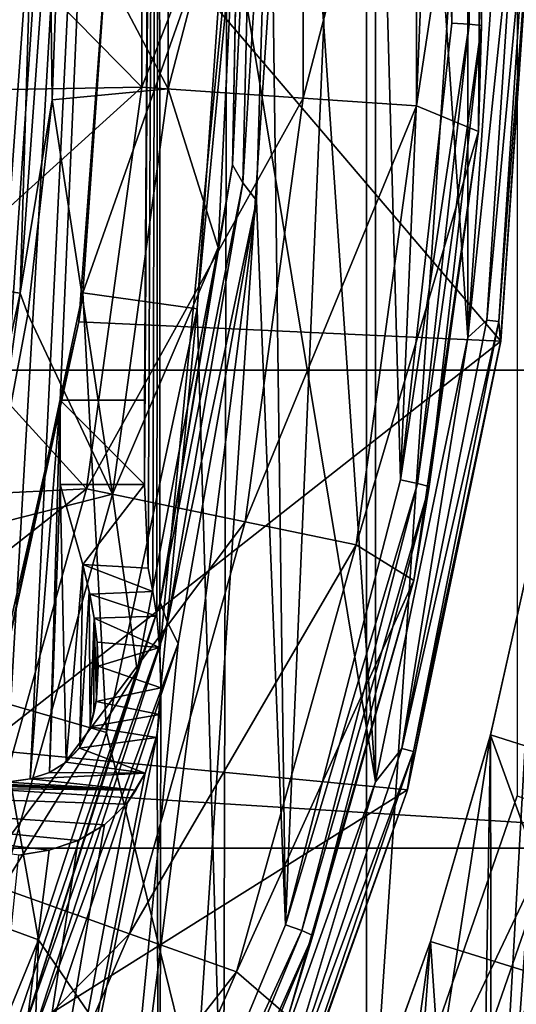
# Model space of a CAD drawing. Header units: millimetres. Extents: x -147 to 148, y -145 to 204.
# Tile 262 of 571: x 17.24 to 20.25, y -6.79 to -0.82. Entities that reach past the tile are written whole.
import ezdxf

# ---------------------------------------------------------------- set-up
doc = ezdxf.new("R2010")
doc.units = ezdxf.units.MM
doc.header["$LTSCALE"] = 26.699852
for name, color, linetype in [('11', 7, 'CONTINUOUS'), ('12', 7, 'CONTINUOUS'), ('13', 7, 'CONTINUOUS'), ('1892', 7, 'CONTINUOUS'), ('1896', 7, 'CONTINUOUS'), ('1905', 7, 'CONTINUOUS'), ('1910', 7, 'CONTINUOUS'), ('1915', 7, 'CONTINUOUS'), ('1916', 7, 'CONTINUOUS'), ('2', 7, 'CONTINUOUS'), ('2017', 7, 'CONTINUOUS'), ('2019', 7, 'CONTINUOUS'), ('2020', 7, 'CONTINUOUS'), ('2023', 7, 'CONTINUOUS'), ('2024', 7, 'CONTINUOUS'), ('2026', 7, 'CONTINUOUS'), ('3', 7, 'CONTINUOUS'), ('389', 7, 'CONTINUOUS'), ('390', 7, 'CONTINUOUS'), ('398', 7, 'CONTINUOUS'), ('405', 7, 'CONTINUOUS'), ('406', 7, 'CONTINUOUS'), ('407', 7, 'CONTINUOUS'), ('408', 7, 'CONTINUOUS'), ('409', 7, 'CONTINUOUS'), ('410', 7, 'CONTINUOUS'), ('411', 7, 'CONTINUOUS'), ('412', 7, 'CONTINUOUS'), ('413', 7, 'CONTINUOUS'), ('414', 7, 'CONTINUOUS'), ('415', 7, 'CONTINUOUS'), ('416', 7, 'CONTINUOUS'), ('417', 7, 'CONTINUOUS'), ('427', 7, 'CONTINUOUS'), ('428', 7, 'CONTINUOUS'), ('429', 7, 'CONTINUOUS'), ('430', 7, 'CONTINUOUS'), ('528', 7, 'CONTINUOUS'), ('6', 7, 'CONTINUOUS')]:
    doc.layers.add(name, color=color, linetype=linetype)

msp = doc.modelspace()

# ---------------------------------------------------------------- linework, layer by layer
at = {"layer": '11', "color": 7, "linetype": 'CONTINUOUS', "true_color": 0xd8d8d8}
for points in [[(19.8644, -0.8434, 49.4), (19.7872, 1.9423, 49.4), (19.892, 1.9512, 49.4299), (19.8644, -0.8434, 49.4)], [(19.9694, -0.8494, 49.4299), (19.8644, -0.8434, 49.4), (19.892, 1.9512, 49.4299), (19.9694, -0.8494, 49.4299)], [(19.9659, 1.9539, 49.5106), (19.9694, -0.8494, 49.4299), (19.892, 1.9512, 49.4299), (19.9659, 1.9539, 49.5106)], [(19.9659, 1.9539, 49.5106), (20.0425, 1.2524, 49.6179), (20.0429, -0.8576, 49.5106), (19.9659, 1.9539, 49.5106)], [(19.9659, 1.9539, 49.5106), (20.0429, -0.8576, 49.5106), (19.9694, -0.8494, 49.4299), (19.9659, 1.9539, 49.5106)], [(20.0425, 1.2524, 49.6179), (20.0255, -1.4991, 49.6179), (20.0429, -0.8576, 49.5106), (20.0425, 1.2524, 49.6179)], [(19.5513, -3.6125, 49.4), (19.8644, -0.8434, 49.4), (19.9694, -0.8494, 49.4299), (19.5513, -3.6125, 49.4)], [(19.6545, -3.6334, 49.4299), (19.5513, -3.6125, 49.4), (19.9694, -0.8494, 49.4299), (19.6545, -3.6334, 49.4299)], [(20.0429, -0.8576, 49.5106), (19.6545, -3.6334, 49.4299), (19.9694, -0.8494, 49.4299), (20.0429, -0.8576, 49.5106)], [(20.0429, -0.8576, 49.5106), (19.726, -3.6521, 49.5106), (19.6545, -3.6334, 49.4299), (20.0429, -0.8576, 49.5106)], [(20.0429, -0.8576, 49.5106), (20.0255, -1.4991, 49.6179), (19.726, -3.6521, 49.5106), (20.0429, -0.8576, 49.5106)], [(20.0255, -1.4991, 49.6179), (19.6326, -4.2224, 49.6179), (19.726, -3.6521, 49.5106), (20.0255, -1.4991, 49.6179)], [(18.8542, -6.3106, 49.4), (19.5513, -3.6125, 49.4), (19.6545, -3.6334, 49.4299), (18.8542, -6.3106, 49.4)], [(18.9533, -6.3459, 49.4299), (18.8542, -6.3106, 49.4), (19.6545, -3.6334, 49.4299), (18.9533, -6.3459, 49.4299)], [(19.726, -3.6521, 49.5106), (18.9533, -6.3459, 49.4299), (19.6545, -3.6334, 49.4299), (19.726, -3.6521, 49.5106)], [(19.726, -3.6521, 49.5106), (19.0214, -6.3749, 49.5106), (18.9533, -6.3459, 49.4299), (19.726, -3.6521, 49.5106)], [(19.726, -3.6521, 49.5106), (19.6326, -4.2224, 49.6179), (19.0214, -6.3749, 49.5106), (19.726, -3.6521, 49.5106)], [(19.6326, -4.2224, 49.6179), (18.8711, -6.8665, 49.6179), (19.0214, -6.3749, 49.5106), (19.6326, -4.2224, 49.6179)], [(17.7867, -8.8847, 49.4), (18.8542, -6.3106, 49.4), (18.9533, -6.3459, 49.4299), (17.7867, -8.8847, 49.4)], [(17.8798, -8.9338, 49.4299), (17.7867, -8.8847, 49.4), (18.9533, -6.3459, 49.4299), (17.8798, -8.9338, 49.4299)], [(19.0214, -6.3749, 49.5106), (17.8798, -8.9338, 49.4299), (18.9533, -6.3459, 49.4299), (19.0214, -6.3749, 49.5106)], [(19.0214, -6.3749, 49.5106), (17.943, -8.9724, 49.5106), (17.8798, -8.9338, 49.4299), (19.0214, -6.3749, 49.5106)], [(19.0214, -6.3749, 49.5106), (18.8711, -6.8665, 49.6179), (17.943, -8.9724, 49.5106), (19.0214, -6.3749, 49.5106)]]:
    msp.add_3dface(points, dxfattribs=at)
at = {"layer": '12', "color": 7, "linetype": 'CONTINUOUS', "true_color": 0xd8d8d8}
for points in [[(18.5331, -1.7019, 49.4893), (18.5741, 0.4083, 49.5812), (18.585, 0.9855, 49.4893), (18.5331, -1.7019, 49.4893)], [(18.5331, -1.7019, 49.4893), (18.585, 0.9855, 49.4893), (18.6618, 0.8965, 49.4237), (18.5331, -1.7019, 49.4893)], [(18.5954, -1.8099, 49.4237), (18.5331, -1.7019, 49.4893), (18.6618, 0.8965, 49.4237), (18.5954, -1.8099, 49.4237)], [(18.76, 0.8107, 49.4), (18.5954, -1.8099, 49.4237), (18.6618, 0.8965, 49.4237), (18.76, 0.8107, 49.4)], [(18.76, 0.8107, 49.4), (18.6793, -1.9178, 49.4), (18.5954, -1.8099, 49.4237), (18.76, 0.8107, 49.4)], [(18.4476, -2.2023, 49.5812), (18.5741, 0.4083, 49.5812), (18.5331, -1.7019, 49.4893), (18.4476, -2.2023, 49.5812)], [(18.0947, -4.3539, 49.4893), (18.4476, -2.2023, 49.5812), (18.5331, -1.7019, 49.4893), (18.0947, -4.3539, 49.4893)], [(18.0947, -4.3539, 49.4893), (18.5331, -1.7019, 49.4893), (18.5954, -1.8099, 49.4237), (18.0947, -4.3539, 49.4893)], [(18.1386, -4.4783, 49.4237), (18.0947, -4.3539, 49.4893), (18.5954, -1.8099, 49.4237), (18.1386, -4.4783, 49.4237)], [(18.6793, -1.9178, 49.4), (18.1386, -4.4783, 49.4237), (18.5954, -1.8099, 49.4237), (18.6793, -1.9178, 49.4)], [(18.6793, -1.9178, 49.4), (18.2039, -4.6057, 49.4), (18.1386, -4.4783, 49.4237), (18.6793, -1.9178, 49.4)], [(17.956, -4.7694, 49.5812), (18.4476, -2.2023, 49.5812), (18.0947, -4.3539, 49.4893), (17.956, -4.7694, 49.5812)], [(17.2788, -6.915, 49.4893), (17.956, -4.7694, 49.5812), (18.0947, -4.3539, 49.4893), (17.2788, -6.915, 49.4893)], [(17.2788, -6.915, 49.4893), (18.0947, -4.3539, 49.4893), (18.1386, -4.4783, 49.4237), (17.2788, -6.915, 49.4893)], [(17.301, -7.0527, 49.4237), (17.2788, -6.915, 49.4893), (18.1386, -4.4783, 49.4237), (17.301, -7.0527, 49.4237)], [(18.2039, -4.6057, 49.4), (17.301, -7.0527, 49.4237), (18.1386, -4.4783, 49.4237), (18.2039, -4.6057, 49.4)], [(18.2039, -4.6057, 49.4), (17.3439, -7.1963, 49.4), (17.301, -7.0527, 49.4237), (18.2039, -4.6057, 49.4)], [(17.1089, -7.2421, 49.5812), (17.956, -4.7694, 49.5812), (17.2788, -6.915, 49.4893), (17.1089, -7.2421, 49.5812)]]:
    msp.add_3dface(points, dxfattribs=at)
at = {"layer": '13', "color": 7, "linetype": 'CONTINUOUS', "true_color": 0xd8d8d8}
for points in [[(17.1454, -2.4651, 54.6421), (17.2127, 0, 54.6232), (17.3217, 0, 54.6421), (17.1454, -2.4651, 54.6421)], [(17.1454, -2.4651, 54.6421), (17.3217, 0, 54.6421), (17.2468, -2.4797, 54.6001), (17.1454, -2.4651, 54.6421)], [(17.4396, -1.3069, 54.5102), (17.2468, -2.4797, 54.6001), (17.4241, 0, 54.6001), (17.4396, -1.3069, 54.5102)], [(17.2468, -2.4797, 54.6001), (17.3217, 0, 54.6421), (17.4241, 0, 54.6001), (17.2468, -2.4797, 54.6001)], [(17.4885, 0, 54.5102), (17.4396, -1.3069, 54.5102), (17.4241, 0, 54.6001), (17.4885, 0, 54.5102)], [(17.4396, -1.3069, 54.5102), (17.2931, -2.6065, 54.5102), (17.2468, -2.4797, 54.6001), (17.4396, -1.3069, 54.5102)], [(16.7183, -4.9089, 54.6001), (17.1454, -2.4651, 54.6421), (17.2468, -2.4797, 54.6001), (16.7183, -4.9089, 54.6001)], [(17.05, -3.8915, 54.5102), (16.7183, -4.9089, 54.6001), (17.2468, -2.4797, 54.6001), (17.05, -3.8915, 54.5102)], [(17.2931, -2.6065, 54.5102), (17.05, -3.8915, 54.5102), (17.2468, -2.4797, 54.6001), (17.2931, -2.6065, 54.5102)]]:
    msp.add_3dface(points, dxfattribs=at)
at = {"layer": '1892', "color": 7, "linetype": 'CONTINUOUS', "true_color": 0xd8d8d8}
for points in [[(20.0982, -5.1579, 26.9), (20.3823, -3.8891, 26.9), (20.0982, -5.1579, 25.9), (20.0982, -5.1579, 26.9)], [(20.3823, -3.8891, 26.9), (20.3823, -3.8891, 25.9), (20.0982, -5.1579, 25.9), (20.3823, -3.8891, 26.9)], [(19.7334, -6.4131, 26.9), (20.0982, -5.1579, 26.9), (19.7334, -6.4131, 25.9), (19.7334, -6.4131, 26.9)], [(20.0982, -5.1579, 26.9), (20.0982, -5.1579, 25.9), (19.7334, -6.4131, 25.9), (20.0982, -5.1579, 26.9)], [(19.2922, -7.6401, 26.9), (19.7334, -6.4131, 26.9), (19.2922, -7.6401, 25.9), (19.2922, -7.6401, 26.9)], [(19.7334, -6.4131, 26.9), (19.7334, -6.4131, 25.9), (19.2922, -7.6401, 25.9), (19.7334, -6.4131, 26.9)]]:
    msp.add_3dface(points, dxfattribs=at)
at = {"layer": '1896', "color": 7, "linetype": 'CONTINUOUS', "true_color": 0xd8d8d8}
for points in [[(20.3823, -3.8891, 26.9), (20.0982, -5.1579, 26.9), (145.5, -45.5, 26.9), (20.3823, -3.8891, 26.9)], [(20.0982, -5.1579, 26.9), (19.7334, -6.4131, 26.9), (145.5, -45.5, 26.9), (20.0982, -5.1579, 26.9)], [(19.7334, -6.4131, 26.9), (19.2922, -7.6401, 26.9), (145.5, -45.5, 26.9), (19.7334, -6.4131, 26.9)]]:
    msp.add_3dface(points, dxfattribs=at)
at = {"layer": '1905', "color": 7, "linetype": 'CONTINUOUS', "true_color": 0xd8d8d8}
for points in [[(20.7086, -1.3008, 25.9), (21.8367, 13.3596, 25.9), (20.116, -15.8336, 25.9), (20.7086, -1.3008, 25.9)], [(20.116, -15.8336, 25.9), (21.8367, 13.3596, 25.9), (21.8367, -13.3596, 25.9), (20.116, -15.8336, 25.9)], [(12.1048, -24.6916, 25.9), (14.8736, -23.1303, 25.9), (63, 0, 25.9), (12.1048, -24.6916, 25.9)], [(63.1841, -3.1434, 25.9), (12.1048, -24.6916, 25.9), (63, 0, 25.9), (63.1841, -3.1434, 25.9)], [(14.8736, -23.1303, 25.9), (17.4512, -21.2528, 25.9), (63, 0, 25.9), (14.8736, -23.1303, 25.9)], [(17.4512, -21.2528, 25.9), (19.7863, -19.0974, 25.9), (63, 0, 25.9), (17.4512, -21.2528, 25.9)], [(19.7863, -19.0974, 25.9), (21.8625, -16.6818, 25.9), (63, 0, 25.9), (19.7863, -19.0974, 25.9)], [(20.5856, -2.6023, 25.9), (20.7086, -1.3008, 25.9), (20.116, -15.8336, 25.9), (20.5856, -2.6023, 25.9)], [(20.3823, -3.8891, 25.9), (20.5856, -2.6023, 25.9), (20.116, -15.8336, 25.9), (20.3823, -3.8891, 25.9)], [(63.7276, -6.224, 25.9), (12.1048, -24.6916, 25.9), (63.1841, -3.1434, 25.9), (63.7276, -6.224, 25.9)], [(20.0982, -5.1579, 25.9), (20.3823, -3.8891, 25.9), (20.116, -15.8336, 25.9), (20.0982, -5.1579, 25.9)], [(19.7334, -6.4131, 25.9), (20.0982, -5.1579, 25.9), (18.1116, -18.0914, 25.9), (19.7334, -6.4131, 25.9)], [(18.1116, -18.0914, 25.9), (20.0982, -5.1579, 25.9), (20.116, -15.8336, 25.9), (18.1116, -18.0914, 25.9)], [(9.171, -25.9257, 25.9), (12.1048, -24.6916, 25.9), (63.7276, -6.224, 25.9), (9.171, -25.9257, 25.9)], [(64.6292, -9.2366, 25.9), (9.171, -25.9257, 25.9), (63.7276, -6.224, 25.9), (64.6292, -9.2366, 25.9)], [(19.2922, -7.6401, 25.9), (19.7334, -6.4131, 25.9), (18.1116, -18.0914, 25.9), (19.2922, -7.6401, 25.9)]]:
    msp.add_3dface(points, dxfattribs=at)
at = {"layer": '1910', "color": 7, "linetype": 'CONTINUOUS', "true_color": 0xd8d8d8}
for points in [[(20.3825, -3.8879, 22.3), (20.0981, -5.1604, 22.3), (21.1308, -8.015, 22.3), (20.3825, -3.8879, 22.3)], [(20.0981, -5.1604, 22.3), (19.7343, -6.4123, 22.3), (20.0109, -10.5031, 22.3), (20.0981, -5.1604, 22.3)], [(21.1308, -8.015, 22.3), (20.0981, -5.1604, 22.3), (20.0109, -10.5031, 22.3), (21.1308, -8.015, 22.3)], [(19.7343, -6.4123, 22.3), (19.293, -7.6383, 22.3), (20.0109, -10.5031, 22.3), (19.7343, -6.4123, 22.3)]]:
    msp.add_3dface(points, dxfattribs=at)
at = {"layer": '1915', "color": 7, "linetype": 'CONTINUOUS', "true_color": 0xd8d8d8}
for points in [[(20.3825, -3.8879, 21.3), (20.5863, -2.601, 21.3), (20.0109, -10.503, 21.3), (20.3825, -3.8879, 21.3)], [(20.0109, -10.503, 21.3), (20.5863, -2.601, 21.3), (20.6084, -9.2765, 21.3), (20.0109, -10.503, 21.3)], [(20.0981, -5.1604, 21.3), (20.3825, -3.8879, 21.3), (20.0109, -10.503, 21.3), (20.0981, -5.1604, 21.3)], [(19.7343, -6.4123, 21.3), (20.0981, -5.1604, 21.3), (20.0109, -10.503, 21.3), (19.7343, -6.4123, 21.3)], [(19.293, -7.6383, 21.3), (19.7343, -6.4123, 21.3), (19.3394, -11.6937, 21.3), (19.293, -7.6383, 21.3)], [(19.3394, -11.6937, 21.3), (19.7343, -6.4123, 21.3), (20.0109, -10.503, 21.3), (19.3394, -11.6937, 21.3)]]:
    msp.add_3dface(points, dxfattribs=at)
at = {"layer": '1916', "color": 7, "linetype": 'CONTINUOUS', "true_color": 0xd8d8d8}
for points in [[(20.0981, -5.1604, 22.3), (20.3825, -3.8879, 22.3), (20.0981, -5.1604, 21.3), (20.0981, -5.1604, 22.3)], [(20.3825, -3.8879, 22.3), (20.3825, -3.8879, 21.3), (20.0981, -5.1604, 21.3), (20.3825, -3.8879, 22.3)], [(19.7343, -6.4123, 22.3), (20.0981, -5.1604, 22.3), (19.7343, -6.4123, 21.3), (19.7343, -6.4123, 22.3)], [(20.0981, -5.1604, 22.3), (20.0981, -5.1604, 21.3), (19.7343, -6.4123, 21.3), (20.0981, -5.1604, 22.3)], [(19.293, -7.6383, 22.3), (19.7343, -6.4123, 22.3), (19.293, -7.6383, 21.3), (19.293, -7.6383, 22.3)], [(19.7343, -6.4123, 22.3), (19.7343, -6.4123, 21.3), (19.293, -7.6383, 21.3), (19.7343, -6.4123, 22.3)]]:
    msp.add_3dface(points, dxfattribs=at)
at = {"layer": '2', "color": 7, "linetype": 'CONTINUOUS', "true_color": 0xd8d8d8}
for points in [[(18.963, 1.2971, 54.7084), (18.963, -1.2971, 54.7084), (19.6498, 1.3441, 52.1937), (18.963, 1.2971, 54.7084)], [(19.6498, 1.3441, 52.1937), (18.963, -1.2971, 54.7084), (19.6498, -1.3441, 52.1937), (19.6498, 1.3441, 52.1937)], [(19.6498, 1.3441, 52.1937), (19.6498, -1.3441, 52.1937), (20.0425, 1.2524, 49.6179), (19.6498, 1.3441, 52.1937)], [(17.9842, 1.2302, 57.124), (17.9842, -1.2302, 57.124), (18.963, 1.2971, 54.7084), (17.9842, 1.2302, 57.124)], [(18.963, 1.2971, 54.7084), (17.9842, -1.2302, 57.124), (18.963, -1.2971, 54.7084), (18.963, 1.2971, 54.7084)], [(17.9842, 1.2302, 57.124), (16.7705, 0, 59.4), (17.9842, -1.2302, 57.124), (17.9842, 1.2302, 57.124)], [(20.0425, 1.2524, 49.6179), (19.6498, -1.3441, 52.1937), (20.0255, -1.4991, 49.6179), (20.0425, 1.2524, 49.6179)], [(16.7705, 0, 59.4), (16.7235, -1.2533, 59.4), (17.9842, -1.2302, 57.124), (16.7705, 0, 59.4)], [(16.7235, -1.2533, 59.4), (16.5832, -2.4992, 59.4), (17.9842, -1.2302, 57.124), (16.7235, -1.2533, 59.4)], [(17.9842, -1.2302, 57.124), (16.5832, -2.4992, 59.4), (17.6492, -3.6676, 57.124), (17.9842, -1.2302, 57.124)], [(17.9842, -1.2302, 57.124), (17.6492, -3.6676, 57.124), (18.963, -1.2971, 54.7084), (17.9842, -1.2302, 57.124)], [(18.963, -1.2971, 54.7084), (17.6492, -3.6676, 57.124), (18.6098, -3.8672, 54.7084), (18.963, -1.2971, 54.7084)], [(18.963, -1.2971, 54.7084), (18.6098, -3.8672, 54.7084), (19.6498, -1.3441, 52.1937), (18.963, -1.2971, 54.7084)], [(19.6498, -1.3441, 52.1937), (18.6098, -3.8672, 54.7084), (19.2838, -4.0072, 52.1937), (19.6498, -1.3441, 52.1937)], [(19.6498, -1.3441, 52.1937), (19.2838, -4.0072, 52.1937), (20.0255, -1.4991, 49.6179), (19.6498, -1.3441, 52.1937)], [(20.0255, -1.4991, 49.6179), (19.2838, -4.0072, 52.1937), (19.6326, -4.2224, 49.6179), (20.0255, -1.4991, 49.6179)], [(16.5832, -2.4992, 59.4), (16.3498, -3.732, 59.4), (17.6492, -3.6676, 57.124), (16.5832, -2.4992, 59.4)], [(16.3498, -3.732, 59.4), (16.0256, -4.9426, 59.4), (17.6492, -3.6676, 57.124), (16.3498, -3.732, 59.4)], [(17.6492, -3.6676, 57.124), (16.0256, -4.9426, 59.4), (16.9854, -6.0366, 57.124), (17.6492, -3.6676, 57.124)], [(17.6492, -3.6676, 57.124), (16.9854, -6.0366, 57.124), (18.6098, -3.8672, 54.7084), (17.6492, -3.6676, 57.124)], [(18.6098, -3.8672, 54.7084), (16.9854, -6.0366, 57.124), (17.9099, -6.3652, 54.7084), (18.6098, -3.8672, 54.7084)], [(18.6098, -3.8672, 54.7084), (17.9099, -6.3652, 54.7084), (19.2838, -4.0072, 52.1937), (18.6098, -3.8672, 54.7084)], [(19.2838, -4.0072, 52.1937), (17.9099, -6.3652, 54.7084), (18.5585, -6.5957, 52.1937), (19.2838, -4.0072, 52.1937)], [(19.2838, -4.0072, 52.1937), (18.5585, -6.5957, 52.1937), (19.6326, -4.2224, 49.6179), (19.2838, -4.0072, 52.1937)], [(19.6326, -4.2224, 49.6179), (18.5585, -6.5957, 52.1937), (18.8711, -6.8665, 49.6179), (19.6326, -4.2224, 49.6179)], [(16.9854, -6.0366, 57.124), (16.0053, -8.2933, 57.124), (17.9099, -6.3652, 54.7084), (16.9854, -6.0366, 57.124)], [(17.9099, -6.3652, 54.7084), (16.0053, -8.2933, 57.124), (16.8763, -8.7446, 54.7084), (17.9099, -6.3652, 54.7084)], [(17.9099, -6.3652, 54.7084), (16.8763, -8.7446, 54.7084), (18.5585, -6.5957, 52.1937), (17.9099, -6.3652, 54.7084)], [(18.5585, -6.5957, 52.1937), (16.8763, -8.7446, 54.7084), (17.4875, -9.0613, 52.1937), (18.5585, -6.5957, 52.1937)], [(18.5585, -6.5957, 52.1937), (17.4875, -9.0613, 52.1937), (18.8711, -6.8665, 49.6179), (18.5585, -6.5957, 52.1937)]]:
    msp.add_3dface(points, dxfattribs=at)
at = {"layer": '2017', "color": 7, "linetype": 'CONTINUOUS', "true_color": 0xd8d8d8}
for points in [[(19.4005, 5.4446, 49.4), (18.4782, 8.036, 49.4), (19.4004, -5.4446, 49.4), (19.4005, 5.4446, 49.4)], [(19.4004, -5.4446, 49.4), (18.4782, 8.036, 49.4), (18.5, 0, 49.4), (19.4004, -5.4446, 49.4)], [(19.9615, -2.7498, 49.4), (19.4005, 5.4446, 49.4), (19.4004, -5.4446, 49.4), (19.9615, -2.7498, 49.4)], [(19.9615, 2.7497, 49.4), (19.4005, 5.4446, 49.4), (19.9615, -2.7498, 49.4), (19.9615, 2.7497, 49.4)], [(20.15, 0, 49.4), (19.9615, 2.7497, 49.4), (19.9615, -2.7498, 49.4), (20.15, 0, 49.4)], [(18.3199, -2.5758, 49.4), (18.4782, -8.036, 49.4), (18.5, 0, 49.4), (18.3199, -2.5758, 49.4)], [(18.4782, -8.036, 49.4), (19.4004, -5.4446, 49.4), (18.5, 0, 49.4), (18.4782, -8.036, 49.4)], [(17.7704, -5.1445, 49.4), (18.4782, -8.036, 49.4), (18.3199, -2.5758, 49.4), (17.7704, -5.1445, 49.4)], [(17.3565, -6.4017, 49.4), (18.4782, -8.036, 49.4), (17.7704, -5.1445, 49.4), (17.3565, -6.4017, 49.4)], [(16.8515, -7.6337, 49.4), (17.2124, -10.4763, 49.4), (17.3565, -6.4017, 49.4), (16.8515, -7.6337, 49.4)], [(17.2124, -10.4763, 49.4), (18.4782, -8.036, 49.4), (17.3565, -6.4017, 49.4), (17.2124, -10.4763, 49.4)]]:
    msp.add_3dface(points, dxfattribs=at)
at = {"layer": '2019', "color": 7, "linetype": 'CONTINUOUS', "true_color": 0xd8d8d8}
for points in [[(20.35, 0, 49.2), (20.1596, -2.7769, 49.2), (20.35, 0, 19.9), (20.35, 0, 49.2)], [(20.35, 0, 19.9), (20.1596, -2.7769, 49.2), (20.1603, -2.772, 19.9), (20.35, 0, 19.9)], [(20.1596, -2.7769, 49.2), (19.5931, -5.4984, 49.2), (19.595, -5.4914, 19.9), (20.1596, -2.7769, 49.2)], [(20.1603, -2.772, 19.9), (20.1596, -2.7769, 49.2), (19.595, -5.4914, 19.9), (20.1603, -2.772, 19.9)], [(19.595, -5.4914, 19.9), (19.5931, -5.4984, 49.2), (18.6647, -8.1084, 19.9), (19.595, -5.4914, 19.9)], [(19.5931, -5.4984, 49.2), (18.6619, -8.1153, 49.2), (18.6647, -8.1084, 19.9), (19.5931, -5.4984, 49.2)]]:
    msp.add_3dface(points, dxfattribs=at)
at = {"layer": '2020', "color": 7, "linetype": 'CONTINUOUS', "true_color": 0xd8d8d8}
for points in [[(20.15, 0, 49.4), (19.9615, -2.7498, 49.4), (20.2499, 0, 49.3733), (20.15, 0, 49.4)], [(20.2499, 0, 49.3733), (19.9615, -2.7498, 49.4), (20.0767, -2.6431, 49.3733), (20.2499, 0, 49.3733)], [(20.3232, 0, 49.3), (20.2499, 0, 49.3733), (20.0767, -2.6431, 49.3733), (20.3232, 0, 49.3)], [(20.1493, -2.6527, 49.3), (20.3232, 0, 49.3), (20.0767, -2.6431, 49.3733), (20.1493, -2.6527, 49.3)], [(20.35, 0, 49.2), (20.3232, 0, 49.3), (20.1493, -2.6527, 49.3), (20.35, 0, 49.2)], [(20.1596, -2.7769, 49.2), (20.35, 0, 49.2), (20.1493, -2.6527, 49.3), (20.1596, -2.7769, 49.2)], [(19.9615, -2.7498, 49.4), (19.5599, -5.2411, 49.3733), (20.0767, -2.6431, 49.3733), (19.9615, -2.7498, 49.4)], [(19.5599, -5.2411, 49.3733), (20.1493, -2.6527, 49.3), (20.0767, -2.6431, 49.3733), (19.5599, -5.2411, 49.3733)], [(19.6307, -5.26, 49.3), (20.1493, -2.6527, 49.3), (19.5599, -5.2411, 49.3733), (19.6307, -5.26, 49.3)], [(19.6307, -5.26, 49.3), (20.1596, -2.7769, 49.2), (20.1493, -2.6527, 49.3), (19.6307, -5.26, 49.3)], [(19.9615, -2.7498, 49.4), (19.4004, -5.4446, 49.4), (19.5599, -5.2411, 49.3733), (19.9615, -2.7498, 49.4)], [(19.5931, -5.4984, 49.2), (20.1596, -2.7769, 49.2), (19.6307, -5.26, 49.3), (19.5931, -5.4984, 49.2)], [(19.4004, -5.4446, 49.4), (18.7085, -7.7493, 49.3733), (19.5599, -5.2411, 49.3733), (19.4004, -5.4446, 49.4)], [(18.7085, -7.7493, 49.3733), (19.6307, -5.26, 49.3), (19.5599, -5.2411, 49.3733), (18.7085, -7.7493, 49.3733)], [(18.7762, -7.7774, 49.3), (19.6307, -5.26, 49.3), (18.7085, -7.7493, 49.3733), (18.7762, -7.7774, 49.3)], [(18.7762, -7.7774, 49.3), (19.5931, -5.4984, 49.2), (19.6307, -5.26, 49.3), (18.7762, -7.7774, 49.3)], [(19.4004, -5.4446, 49.4), (18.4782, -8.036, 49.4), (18.7085, -7.7493, 49.3733), (19.4004, -5.4446, 49.4)], [(18.6619, -8.1153, 49.2), (19.5931, -5.4984, 49.2), (18.7762, -7.7774, 49.3), (18.6619, -8.1153, 49.2)]]:
    msp.add_3dface(points, dxfattribs=at)
at = {"layer": '2023', "color": 7, "linetype": 'CONTINUOUS', "true_color": 0xd8d8d8}
for points in [[(17.8, 0, 48.7), (17.8, 0, 19.9), (17.6012, -2.653, 19.9), (17.8, 0, 48.7)], [(17.8, 0, 48.7), (17.6012, -2.653, 19.9), (17.6266, -2.4783, 48.7001), (17.8, 0, 48.7)], [(17.6266, -2.4783, 48.7001), (17.6012, -2.653, 19.9), (17.098, -4.9496, 48.7), (17.6266, -2.4783, 48.7001)], [(17.6012, -2.653, 19.9), (17.0092, -5.2466, 19.9), (17.098, -4.9496, 48.7), (17.6012, -2.653, 19.9)]]:
    msp.add_3dface(points, dxfattribs=at)
at = {"layer": '2024', "color": 7, "linetype": 'CONTINUOUS', "true_color": 0xd8d8d8}
for points in [[(18.3199, -2.5758, 49.4), (18.5, 0, 49.4), (17.6266, -2.4783, 48.7001), (18.3199, -2.5758, 49.4)], [(18.5, 0, 49.4), (17.8, 0, 48.7), (17.6266, -2.4783, 48.7001), (18.5, 0, 49.4)], [(17.7704, -5.1445, 49.4), (17.6266, -2.4783, 48.7001), (17.098, -4.9496, 48.7), (17.7704, -5.1445, 49.4)], [(17.7704, -5.1445, 49.4), (18.3199, -2.5758, 49.4), (17.6266, -2.4783, 48.7001), (17.7704, -5.1445, 49.4)], [(17.3565, -6.4017, 49.4), (17.098, -4.9496, 48.7), (16.6999, -6.1606, 48.7), (17.3565, -6.4017, 49.4)], [(17.3565, -6.4017, 49.4), (17.7704, -5.1445, 49.4), (17.098, -4.9496, 48.7), (17.3565, -6.4017, 49.4)], [(16.8515, -7.6337, 49.4), (17.3565, -6.4017, 49.4), (16.6999, -6.1606, 48.7), (16.8515, -7.6337, 49.4)]]:
    msp.add_3dface(points, dxfattribs=at)
at = {"layer": '2026', "color": 7, "linetype": 'CONTINUOUS', "true_color": 0xd8d8d8}
for points in [[(17.6012, -2.653, 19.9), (17.8, 0, 19.9), (20.1603, -2.772, 19.9), (17.6012, -2.653, 19.9)], [(17.8, 0, 19.9), (20.35, 0, 19.9), (20.1603, -2.772, 19.9), (17.8, 0, 19.9)], [(17.0092, -5.2466, 19.9), (17.6012, -2.653, 19.9), (20.1603, -2.772, 19.9), (17.0092, -5.2466, 19.9)], [(17.0092, -5.2466, 19.9), (20.1603, -2.772, 19.9), (19.595, -5.4914, 19.9), (17.0092, -5.2466, 19.9)], [(16.0372, -7.7231, 19.9), (17.0092, -5.2466, 19.9), (19.595, -5.4914, 19.9), (16.0372, -7.7231, 19.9)], [(16.0372, -7.7231, 19.9), (19.595, -5.4914, 19.9), (18.6647, -8.1084, 19.9), (16.0372, -7.7231, 19.9)]]:
    msp.add_3dface(points, dxfattribs=at)
at = {"layer": '3', "color": 7, "linetype": 'CONTINUOUS', "true_color": 0xd8d8d8}
for points in [[(18.8542, -6.3106, 49.4), (18.76, 0.8107, 49.4), (19.3212, 4.6899, 49.4), (18.8542, -6.3106, 49.4)], [(19.5513, -3.6125, 49.4), (18.8542, -6.3106, 49.4), (19.3212, 4.6899, 49.4), (19.5513, -3.6125, 49.4)], [(19.7872, 1.9423, 49.4), (19.5513, -3.6125, 49.4), (19.3212, 4.6899, 49.4), (19.7872, 1.9423, 49.4)], [(19.8644, -0.8434, 49.4), (19.5513, -3.6125, 49.4), (19.7872, 1.9423, 49.4), (19.8644, -0.8434, 49.4)], [(18.6793, -1.9178, 49.4), (18.76, 0.8107, 49.4), (18.8542, -6.3106, 49.4), (18.6793, -1.9178, 49.4)], [(18.2039, -4.6057, 49.4), (18.6793, -1.9178, 49.4), (17.7867, -8.8847, 49.4), (18.2039, -4.6057, 49.4)], [(17.7867, -8.8847, 49.4), (18.6793, -1.9178, 49.4), (18.8542, -6.3106, 49.4), (17.7867, -8.8847, 49.4)], [(17.3439, -7.1963, 49.4), (18.2039, -4.6057, 49.4), (17.7867, -8.8847, 49.4), (17.3439, -7.1963, 49.4)]]:
    msp.add_3dface(points, dxfattribs=at)
at = {"layer": '389', "color": 7, "linetype": 'CONTINUOUS', "true_color": 0xd8d8d8}
for points in [[(23.5, 0, 95.05), (-23.5, 0, 95.05), (-23.3145, -2.9465, 95.05), (23.5, 0, 95.05)], [(23.3145, -2.9464, 95.05), (23.5, 0, 95.05), (-23.3145, -2.9465, 95.05), (23.3145, -2.9464, 95.05)], [(22.7613, -5.8451, 95.05), (23.3145, -2.9464, 95.05), (-23.3145, -2.9465, 95.05), (22.7613, -5.8451, 95.05)], [(-22.7613, -5.8452, 95.05), (22.7613, -5.8451, 95.05), (-23.3145, -2.9465, 95.05), (-22.7613, -5.8452, 95.05)], [(21.8493, -8.6515, 95.05), (22.7613, -5.8451, 95.05), (-22.7613, -5.8452, 95.05), (21.8493, -8.6515, 95.05)], [(-21.8493, -8.6516, 95.05), (21.8493, -8.6515, 95.05), (-22.7613, -5.8452, 95.05), (-21.8493, -8.6516, 95.05)]]:
    msp.add_3dface(points, dxfattribs=at)
at = {"layer": '390', "color": 7, "linetype": 'CONTINUOUS', "true_color": 0xd8d8d8}
for points in [[(17.0041, -5.4515, 93.05), (16.9656, -0.8078, 93.05), (18.0885, 10.668, 93.05), (17.0041, -5.4515, 93.05)], [(17.1618, -5.4466, 93.05), (17.0041, -5.4515, 93.05), (18.0885, 10.668, 93.05), (17.1618, -5.4466, 93.05)], [(17.3072, -5.426, 93.05), (17.1618, -5.4466, 93.05), (18.0885, 10.668, 93.05), (17.3072, -5.426, 93.05)], [(17.4883, -3.1296, 93.05), (17.3072, -5.426, 93.05), (18.0885, 10.668, 93.05), (17.4883, -3.1296, 93.05)], [(18, -3.1296, 93.05), (17.4883, -3.1296, 93.05), (18.0885, 10.668, 93.05), (18, -3.1296, 93.05)], [(18.022, -4.1475, 93.05), (18, -3.6413, 93.05), (18.0885, 10.668, 93.05), (18.022, -4.1475, 93.05)], [(18, -3.6413, 93.05), (18, -3.1296, 93.05), (18.0885, 10.668, 93.05), (18, -3.6413, 93.05)], [(18.051, -4.2904, 93.05), (18.022, -4.1475, 93.05), (18.0885, 10.668, 93.05), (18.051, -4.2904, 93.05)], [(18.074, -4.4396, 93.05), (18.051, -4.2904, 93.05), (18.0885, 10.668, 93.05), (18.074, -4.4396, 93.05)], [(18.0933, -4.6505, 93.05), (18.074, -4.4396, 93.05), (18.0885, 10.668, 93.05), (18.0933, -4.6505, 93.05)], [(19.3451, 8.1712, 93.05), (18.0933, -4.6505, 93.05), (18.0885, 10.668, 93.05), (19.3451, 8.1712, 93.05)], [(18.0889, -10.6673, 93.05), (18.099, -4.8738, 93.05), (19.3451, 8.1712, 93.05), (18.0889, -10.6673, 93.05)], [(19.3456, -8.17, 93.05), (18.0889, -10.6673, 93.05), (19.3451, 8.1712, 93.05), (19.3456, -8.17, 93.05)], [(18.099, -4.8738, 93.05), (18.0933, -4.6505, 93.05), (19.3451, 8.1712, 93.05), (18.099, -4.8738, 93.05)], [(20.2589, 5.5296, 93.05), (19.3456, -8.17, 93.05), (19.3451, 8.1712, 93.05), (20.2589, 5.5296, 93.05)], [(20.2594, -5.528, 93.05), (19.3456, -8.17, 93.05), (20.2589, 5.5296, 93.05), (20.2594, -5.528, 93.05)], [(17.4236, -5.3866, 93.05), (17.3072, -5.426, 93.05), (17.4883, -3.1296, 93.05), (17.4236, -5.3866, 93.05)], [(17.4883, -3.6413, 93.05), (17.4236, -5.3866, 93.05), (17.4883, -3.1296, 93.05), (17.4883, -3.6413, 93.05)], [(17.5258, -5.3236, 93.05), (17.4236, -5.3866, 93.05), (17.4883, -3.6413, 93.05), (17.5258, -5.3236, 93.05)], [(17.6259, -4.1255, 93.05), (17.5258, -5.3236, 93.05), (17.4883, -3.6413, 93.05), (17.6259, -4.1255, 93.05)], [(18, -3.6413, 93.05), (17.6259, -4.1255, 93.05), (17.4883, -3.6413, 93.05), (18, -3.6413, 93.05)], [(18.022, -4.1475, 93.05), (17.6259, -4.1255, 93.05), (18, -3.6413, 93.05), (18.022, -4.1475, 93.05)], [(17.6088, -5.2336, 93.05), (17.5258, -5.3236, 93.05), (17.6259, -4.1255, 93.05), (17.6088, -5.2336, 93.05)], [(17.665, -4.2905, 93.05), (17.6088, -5.2336, 93.05), (17.6259, -4.1255, 93.05), (17.665, -4.2905, 93.05)], [(17.6699, -5.1104, 93.05), (17.6088, -5.2336, 93.05), (17.665, -4.2905, 93.05), (17.6699, -5.1104, 93.05)], [(17.6943, -4.4506, 93.05), (17.6699, -5.1104, 93.05), (17.665, -4.2905, 93.05), (17.6943, -4.4506, 93.05)], [(17.6932, -5.0269, 93.05), (17.6699, -5.1104, 93.05), (17.6943, -4.4506, 93.05), (17.6932, -5.0269, 93.05)], [(17.7085, -4.9374, 93.05), (17.6932, -5.0269, 93.05), (17.6943, -4.4506, 93.05), (17.7085, -4.9374, 93.05)], [(17.7126, -4.599, 93.05), (17.7085, -4.9374, 93.05), (17.6943, -4.4506, 93.05), (17.7126, -4.599, 93.05)], [(17.7194, -4.7417, 93.05), (17.7085, -4.9374, 93.05), (17.7126, -4.599, 93.05), (17.7194, -4.7417, 93.05)], [(18.0762, -5.1538, 93.05), (18.099, -4.8738, 93.05), (18.0889, -10.6673, 93.05), (18.0762, -5.1538, 93.05)], [(18.0043, -5.3904, 93.05), (18.0762, -5.1538, 93.05), (16.5114, -12.9759, 93.05), (18.0043, -5.3904, 93.05)], [(16.5114, -12.9759, 93.05), (18.0762, -5.1538, 93.05), (18.0889, -10.6673, 93.05), (16.5114, -12.9759, 93.05)], [(17.894, -5.5725, 93.05), (18.0043, -5.3904, 93.05), (16.5114, -12.9759, 93.05), (17.894, -5.5725, 93.05)], [(17.7583, -5.7051, 93.05), (17.894, -5.5725, 93.05), (16.5114, -12.9759, 93.05), (17.7583, -5.7051, 93.05)], [(17.5978, -5.7997, 93.05), (17.7583, -5.7051, 93.05), (16.5114, -12.9759, 93.05), (17.5978, -5.7997, 93.05)], [(17.4223, -5.8587, 93.05), (17.5978, -5.7997, 93.05), (16.5114, -12.9759, 93.05), (17.4223, -5.8587, 93.05)], [(17.2371, -5.8879, 93.05), (17.4223, -5.8587, 93.05), (16.5114, -12.9759, 93.05), (17.2371, -5.8879, 93.05)]]:
    msp.add_3dface(points, dxfattribs=at)
at = {"layer": '398', "color": 7, "linetype": 'CONTINUOUS', "true_color": 0xd8d8d8}
for points in [[(18, -3.1296, 92.55), (18, -3.6413, 92.55), (17.4883, -3.1296, 92.55), (18, -3.1296, 92.55)], [(17.4883, -3.1296, 92.55), (18, -3.6413, 92.55), (17.4883, -3.6413, 92.55), (17.4883, -3.1296, 92.55)], [(18.022, -4.1475, 92.55), (18.0508, -4.2889, 92.55), (17.6259, -4.1255, 92.55), (18.022, -4.1475, 92.55)], [(17.6259, -4.1255, 92.55), (18.0508, -4.2889, 92.55), (17.6682, -4.306, 92.55), (17.6259, -4.1255, 92.55)], [(18.0508, -4.2889, 92.55), (18.074, -4.4396, 92.55), (17.6682, -4.306, 92.55), (18.0508, -4.2889, 92.55)], [(17.6682, -4.306, 92.55), (18.074, -4.4396, 92.55), (17.6943, -4.4506, 92.55), (17.6682, -4.306, 92.55)], [(18.074, -4.4396, 92.55), (18.092, -4.6294, 92.55), (17.6943, -4.4506, 92.55), (18.074, -4.4396, 92.55)], [(17.6943, -4.4506, 92.55), (18.092, -4.6294, 92.55), (17.7124, -4.5972, 92.55), (17.6943, -4.4506, 92.55)], [(17.7124, -4.5972, 92.55), (18.092, -4.6294, 92.55), (17.7194, -4.7417, 92.55), (17.7124, -4.5972, 92.55)], [(18.092, -4.6294, 92.55), (18.099, -4.8738, 92.55), (17.7194, -4.7417, 92.55), (18.092, -4.6294, 92.55)], [(17.7194, -4.7417, 92.55), (18.099, -4.8738, 92.55), (17.706, -4.9564, 92.55), (17.7194, -4.7417, 92.55)], [(18.099, -4.8738, 92.55), (18.0916, -5.0359, 92.55), (17.706, -4.9564, 92.55), (18.099, -4.8738, 92.55)], [(17.706, -4.9564, 92.55), (18.0916, -5.0359, 92.55), (17.6699, -5.1104, 92.55), (17.706, -4.9564, 92.55)], [(18.0916, -5.0359, 92.55), (18.0722, -5.1752, 92.55), (17.6699, -5.1104, 92.55), (18.0916, -5.0359, 92.55)], [(17.6699, -5.1104, 92.55), (18.0722, -5.1752, 92.55), (17.605, -5.2392, 92.55), (17.6699, -5.1104, 92.55)], [(18.0722, -5.1752, 92.55), (18.0043, -5.3904, 92.55), (17.605, -5.2392, 92.55), (18.0722, -5.1752, 92.55)], [(17.605, -5.2392, 92.55), (18.0043, -5.3904, 92.55), (17.5258, -5.3236, 92.55), (17.605, -5.2392, 92.55)], [(17.5258, -5.3236, 92.55), (18.0043, -5.3904, 92.55), (17.4246, -5.3862, 92.55), (17.5258, -5.3236, 92.55)], [(17.3072, -5.426, 92.55), (17.948, -5.4945, 92.55), (17.1705, -5.4459, 92.55), (17.3072, -5.426, 92.55)], [(17.4246, -5.3862, 92.55), (18.0043, -5.3904, 92.55), (17.3072, -5.426, 92.55), (17.4246, -5.3862, 92.55)], [(18.0043, -5.3904, 92.55), (17.948, -5.4945, 92.55), (17.3072, -5.426, 92.55), (18.0043, -5.3904, 92.55)], [(17.4223, -5.8587, 92.55), (17.2399, -5.8876, 92.55), (14, -5.4515, 92.55), (17.4223, -5.8587, 92.55)], [(17.5966, -5.8002, 92.55), (17.4223, -5.8587, 92.55), (14, -5.4515, 92.55), (17.5966, -5.8002, 92.55)], [(17.7583, -5.7051, 92.55), (17.5966, -5.8002, 92.55), (14, -5.4515, 92.55), (17.7583, -5.7051, 92.55)], [(17.888, -5.5802, 92.55), (17.7583, -5.7051, 92.55), (14, -5.4515, 92.55), (17.888, -5.5802, 92.55)], [(17.948, -5.4945, 92.55), (17.888, -5.5802, 92.55), (14, -5.4515, 92.55), (17.948, -5.4945, 92.55)], [(16.4374, -5.4515, 92.55), (17.948, -5.4945, 92.55), (14, -5.4515, 92.55), (16.4374, -5.4515, 92.55)], [(16.8171, -5.4515, 92.55), (17.948, -5.4945, 92.55), (16.4374, -5.4515, 92.55), (16.8171, -5.4515, 92.55)], [(17.0041, -5.4515, 92.55), (17.948, -5.4945, 92.55), (16.8171, -5.4515, 92.55), (17.0041, -5.4515, 92.55)], [(17.1705, -5.4459, 92.55), (17.948, -5.4945, 92.55), (17.0041, -5.4515, 92.55), (17.1705, -5.4459, 92.55)]]:
    msp.add_3dface(points, dxfattribs=at)
at = {"layer": '405', "color": 7, "linetype": 'CONTINUOUS', "true_color": 0xd8d8d8}
for points in [[(17.1618, -5.4466, 93.05), (17.3072, -5.426, 93.05), (17.1705, -5.4459, 92.55), (17.1618, -5.4466, 93.05)], [(17.3072, -5.426, 93.05), (17.3072, -5.426, 92.55), (17.1705, -5.4459, 92.55), (17.3072, -5.426, 93.05)]]:
    msp.add_3dface(points, dxfattribs=at)
at = {"layer": '406', "color": 7, "linetype": 'CONTINUOUS', "true_color": 0xd8d8d8}
for points in [[(17.4236, -5.3866, 93.05), (17.5258, -5.3236, 93.05), (17.4246, -5.3862, 92.55), (17.4236, -5.3866, 93.05)], [(17.5258, -5.3236, 93.05), (17.5258, -5.3236, 92.55), (17.4246, -5.3862, 92.55), (17.5258, -5.3236, 93.05)], [(17.4236, -5.3866, 93.05), (17.4246, -5.3862, 92.55), (17.3072, -5.426, 92.55), (17.4236, -5.3866, 93.05)], [(17.3072, -5.426, 93.05), (17.4236, -5.3866, 93.05), (17.3072, -5.426, 92.55), (17.3072, -5.426, 93.05)]]:
    msp.add_3dface(points, dxfattribs=at)
at = {"layer": '407', "color": 7, "linetype": 'CONTINUOUS', "true_color": 0xd8d8d8}
for points in [[(17.6088, -5.2336, 93.05), (17.6699, -5.1104, 93.05), (17.605, -5.2392, 92.55), (17.6088, -5.2336, 93.05)], [(17.6699, -5.1104, 93.05), (17.6699, -5.1104, 92.55), (17.605, -5.2392, 92.55), (17.6699, -5.1104, 93.05)], [(17.5258, -5.3236, 93.05), (17.6088, -5.2336, 93.05), (17.5258, -5.3236, 92.55), (17.5258, -5.3236, 93.05)], [(17.6088, -5.2336, 93.05), (17.605, -5.2392, 92.55), (17.5258, -5.3236, 92.55), (17.6088, -5.2336, 93.05)]]:
    msp.add_3dface(points, dxfattribs=at)
at = {"layer": '408', "color": 7, "linetype": 'CONTINUOUS', "true_color": 0xd8d8d8}
for points in [[(17.7085, -4.9374, 93.05), (17.7194, -4.7417, 93.05), (17.706, -4.9564, 92.55), (17.7085, -4.9374, 93.05)], [(17.7194, -4.7417, 93.05), (17.7194, -4.7417, 92.55), (17.706, -4.9564, 92.55), (17.7194, -4.7417, 93.05)], [(17.6932, -5.0269, 93.05), (17.706, -4.9564, 92.55), (17.6699, -5.1104, 92.55), (17.6932, -5.0269, 93.05)], [(17.6932, -5.0269, 93.05), (17.7085, -4.9374, 93.05), (17.706, -4.9564, 92.55), (17.6932, -5.0269, 93.05)], [(17.6699, -5.1104, 93.05), (17.6932, -5.0269, 93.05), (17.6699, -5.1104, 92.55), (17.6699, -5.1104, 93.05)]]:
    msp.add_3dface(points, dxfattribs=at)
at = {"layer": '409', "color": 7, "linetype": 'CONTINUOUS', "true_color": 0xd8d8d8}
for points in [[(17.7126, -4.599, 93.05), (17.6943, -4.4506, 93.05), (17.7124, -4.5972, 92.55), (17.7126, -4.599, 93.05)], [(17.6943, -4.4506, 93.05), (17.6943, -4.4506, 92.55), (17.7124, -4.5972, 92.55), (17.6943, -4.4506, 93.05)], [(17.7126, -4.599, 93.05), (17.7124, -4.5972, 92.55), (17.7194, -4.7417, 92.55), (17.7126, -4.599, 93.05)], [(17.7194, -4.7417, 93.05), (17.7126, -4.599, 93.05), (17.7194, -4.7417, 92.55), (17.7194, -4.7417, 93.05)]]:
    msp.add_3dface(points, dxfattribs=at)
at = {"layer": '410', "color": 7, "linetype": 'CONTINUOUS', "true_color": 0xd8d8d8}
for points in [[(17.665, -4.2905, 93.05), (17.6259, -4.1255, 93.05), (17.6682, -4.306, 92.55), (17.665, -4.2905, 93.05)], [(17.6259, -4.1255, 93.05), (17.6259, -4.1255, 92.55), (17.6682, -4.306, 92.55), (17.6259, -4.1255, 93.05)], [(17.6943, -4.4506, 93.05), (17.665, -4.2905, 93.05), (17.6943, -4.4506, 92.55), (17.6943, -4.4506, 93.05)], [(17.665, -4.2905, 93.05), (17.6682, -4.306, 92.55), (17.6943, -4.4506, 92.55), (17.665, -4.2905, 93.05)]]:
    msp.add_3dface(points, dxfattribs=at)
at = {"layer": '411', "color": 7, "linetype": 'CONTINUOUS', "true_color": 0xd8d8d8}
for points in [[(17.6259, -4.1255, 93.05), (18.022, -4.1475, 93.05), (18.022, -4.1475, 92.55), (17.6259, -4.1255, 93.05)], [(17.6259, -4.1255, 93.05), (18.022, -4.1475, 92.55), (17.6259, -4.1255, 92.55), (17.6259, -4.1255, 93.05)]]:
    msp.add_3dface(points, dxfattribs=at)
at = {"layer": '412', "color": 7, "linetype": 'CONTINUOUS', "true_color": 0xd8d8d8}
for points in [[(18.022, -4.1475, 93.05), (18.051, -4.2904, 93.05), (18.022, -4.1475, 92.55), (18.022, -4.1475, 93.05)], [(18.051, -4.2904, 93.05), (18.0508, -4.2889, 92.55), (18.022, -4.1475, 92.55), (18.051, -4.2904, 93.05)], [(18.051, -4.2904, 93.05), (18.074, -4.4396, 93.05), (18.0508, -4.2889, 92.55), (18.051, -4.2904, 93.05)], [(18.074, -4.4396, 93.05), (18.074, -4.4396, 92.55), (18.0508, -4.2889, 92.55), (18.074, -4.4396, 93.05)]]:
    msp.add_3dface(points, dxfattribs=at)
at = {"layer": '413', "color": 7, "linetype": 'CONTINUOUS', "true_color": 0xd8d8d8}
for points in [[(18.074, -4.4396, 93.05), (18.0933, -4.6505, 93.05), (18.074, -4.4396, 92.55), (18.074, -4.4396, 93.05)], [(18.0933, -4.6505, 93.05), (18.092, -4.6294, 92.55), (18.074, -4.4396, 92.55), (18.0933, -4.6505, 93.05)], [(18.0933, -4.6505, 93.05), (18.099, -4.8738, 93.05), (18.092, -4.6294, 92.55), (18.0933, -4.6505, 93.05)], [(18.099, -4.8738, 93.05), (18.099, -4.8738, 92.55), (18.092, -4.6294, 92.55), (18.099, -4.8738, 93.05)]]:
    msp.add_3dface(points, dxfattribs=at)
at = {"layer": '414', "color": 7, "linetype": 'CONTINUOUS', "true_color": 0xd8d8d8}
for points in [[(18.099, -4.8738, 93.05), (18.0762, -5.1538, 93.05), (18.099, -4.8738, 92.55), (18.099, -4.8738, 93.05)], [(18.0762, -5.1538, 93.05), (18.0916, -5.0359, 92.55), (18.099, -4.8738, 92.55), (18.0762, -5.1538, 93.05)], [(18.0762, -5.1538, 93.05), (18.0722, -5.1752, 92.55), (18.0916, -5.0359, 92.55), (18.0762, -5.1538, 93.05)], [(18.0762, -5.1538, 93.05), (18.0043, -5.3904, 93.05), (18.0722, -5.1752, 92.55), (18.0762, -5.1538, 93.05)], [(18.0043, -5.3904, 93.05), (18.0043, -5.3904, 92.55), (18.0722, -5.1752, 92.55), (18.0043, -5.3904, 93.05)]]:
    msp.add_3dface(points, dxfattribs=at)
at = {"layer": '415', "color": 7, "linetype": 'CONTINUOUS', "true_color": 0xd8d8d8}
for points in [[(18.0043, -5.3904, 93.05), (17.894, -5.5725, 93.05), (18.0043, -5.3904, 92.55), (18.0043, -5.3904, 93.05)], [(17.894, -5.5725, 93.05), (17.948, -5.4945, 92.55), (18.0043, -5.3904, 92.55), (17.894, -5.5725, 93.05)], [(17.894, -5.5725, 93.05), (17.888, -5.5802, 92.55), (17.948, -5.4945, 92.55), (17.894, -5.5725, 93.05)], [(17.894, -5.5725, 93.05), (17.7583, -5.7051, 93.05), (17.888, -5.5802, 92.55), (17.894, -5.5725, 93.05)], [(17.7583, -5.7051, 93.05), (17.7583, -5.7051, 92.55), (17.888, -5.5802, 92.55), (17.7583, -5.7051, 93.05)]]:
    msp.add_3dface(points, dxfattribs=at)
at = {"layer": '416', "color": 7, "linetype": 'CONTINUOUS', "true_color": 0xd8d8d8}
for points in [[(17.5978, -5.7997, 93.05), (17.5966, -5.8002, 92.55), (17.7583, -5.7051, 92.55), (17.5978, -5.7997, 93.05)], [(17.7583, -5.7051, 93.05), (17.5978, -5.7997, 93.05), (17.7583, -5.7051, 92.55), (17.7583, -5.7051, 93.05)], [(17.5978, -5.7997, 93.05), (17.4223, -5.8587, 93.05), (17.5966, -5.8002, 92.55), (17.5978, -5.7997, 93.05)], [(17.4223, -5.8587, 93.05), (17.4223, -5.8587, 92.55), (17.5966, -5.8002, 92.55), (17.4223, -5.8587, 93.05)]]:
    msp.add_3dface(points, dxfattribs=at)
at = {"layer": '417', "color": 7, "linetype": 'CONTINUOUS', "true_color": 0xd8d8d8}
for points in [[(17.4223, -5.8587, 93.05), (17.2371, -5.8879, 93.05), (17.4223, -5.8587, 92.55), (17.4223, -5.8587, 93.05)], [(17.2371, -5.8879, 93.05), (17.2399, -5.8876, 92.55), (17.4223, -5.8587, 92.55), (17.2371, -5.8879, 93.05)]]:
    msp.add_3dface(points, dxfattribs=at)
at = {"layer": '427', "color": 7, "linetype": 'CONTINUOUS', "true_color": 0xd8d8d8}
for points in [[(18, -3.6413, 93.05), (17.4883, -3.6413, 93.05), (18, -3.6413, 92.55), (18, -3.6413, 93.05)], [(18, -3.6413, 92.55), (17.4883, -3.6413, 93.05), (17.4883, -3.6413, 92.55), (18, -3.6413, 92.55)]]:
    msp.add_3dface(points, dxfattribs=at)
at = {"layer": '428', "color": 7, "linetype": 'CONTINUOUS', "true_color": 0xd8d8d8}
for points in [[(17.4883, -3.6413, 93.05), (17.4883, -3.1296, 93.05), (17.4883, -3.6413, 92.55), (17.4883, -3.6413, 93.05)], [(17.4883, -3.1296, 93.05), (17.4883, -3.1296, 92.55), (17.4883, -3.6413, 92.55), (17.4883, -3.1296, 93.05)]]:
    msp.add_3dface(points, dxfattribs=at)
at = {"layer": '429', "color": 7, "linetype": 'CONTINUOUS', "true_color": 0xd8d8d8}
for points in [[(17.4883, -3.1296, 93.05), (18, -3.1296, 93.05), (17.4883, -3.1296, 92.55), (17.4883, -3.1296, 93.05)], [(18, -3.1296, 93.05), (18, -3.1296, 92.55), (17.4883, -3.1296, 92.55), (18, -3.1296, 93.05)]]:
    msp.add_3dface(points, dxfattribs=at)
at = {"layer": '430', "color": 7, "linetype": 'CONTINUOUS', "true_color": 0xd8d8d8}
for points in [[(18, -3.1296, 93.05), (18, -3.6413, 93.05), (18, -3.1296, 92.55), (18, -3.1296, 93.05)], [(18, -3.6413, 93.05), (18, -3.6413, 92.55), (18, -3.1296, 92.55), (18, -3.6413, 93.05)]]:
    msp.add_3dface(points, dxfattribs=at)
at = {"layer": '528', "color": 7, "linetype": 'CONTINUOUS', "true_color": 0xd8d8d8}
for points in [[(19.3456, -8.17, 93.05), (20.2594, -5.528, 93.05), (20.5507, -5.6308, 93.0013), (19.3456, -8.17, 93.05)], [(19.3456, -8.17, 93.05), (20.5507, -5.6308, 93.0013), (19.6165, -8.3203, 93.0013), (19.3456, -8.17, 93.05)], [(20.5507, -5.6308, 93.0013), (20.8114, -5.7356, 92.8594), (19.6165, -8.3203, 93.0013), (20.5507, -5.6308, 93.0013)], [(20.8114, -5.7356, 92.8594), (19.8546, -8.4738, 92.8594), (19.6165, -8.3203, 93.0013), (20.8114, -5.7356, 92.8594)], [(20.8114, -5.7356, 92.8594), (20.7848, -6.6044, 92.638), (19.8546, -8.4738, 92.8594), (20.8114, -5.7356, 92.8594)], [(20.7848, -6.6044, 92.638), (20.9053, -6.6946, 92.359), (19.8169, -9.1058, 92.638), (20.7848, -6.6044, 92.638)], [(20.7848, -6.6044, 92.638), (19.8169, -9.1058, 92.638), (19.8546, -8.4738, 92.8594), (20.7848, -6.6044, 92.638)], [(20.9053, -6.6946, 92.359), (19.9171, -9.2282, 92.359), (19.8169, -9.1058, 92.638), (20.9053, -6.6946, 92.359)], [(20.9053, -6.6946, 92.359), (20.7157, -7.4067, 92.05), (19.9171, -9.2282, 92.359), (20.9053, -6.6946, 92.359)]]:
    msp.add_3dface(points, dxfattribs=at)
at = {"layer": '6', "color": 7, "linetype": 'CONTINUOUS', "true_color": 0xd8d8d8}
for points in [[(18.1434, 1.241, 52.0794), (18.1434, -1.241, 52.0794), (17.4885, 0, 54.5102), (18.1434, 1.241, 52.0794)], [(18.1434, 1.241, 52.0794), (18.5741, 0.4083, 49.5812), (18.1434, -1.241, 52.0794), (18.1434, 1.241, 52.0794)], [(18.5741, 0.4083, 49.5812), (18.4476, -2.2023, 49.5812), (18.1434, -1.241, 52.0794), (18.5741, 0.4083, 49.5812)], [(17.4885, 0, 54.5102), (18.1434, -1.241, 52.0794), (17.4396, -1.3069, 54.5102), (17.4885, 0, 54.5102)], [(18.1434, -1.241, 52.0794), (17.8055, -3.7, 52.0794), (17.4396, -1.3069, 54.5102), (18.1434, -1.241, 52.0794)], [(18.1434, -1.241, 52.0794), (18.4476, -2.2023, 49.5812), (17.8055, -3.7, 52.0794), (18.1434, -1.241, 52.0794)], [(17.4396, -1.3069, 54.5102), (17.8055, -3.7, 52.0794), (17.2931, -2.6065, 54.5102), (17.4396, -1.3069, 54.5102)], [(18.4476, -2.2023, 49.5812), (17.956, -4.7694, 49.5812), (17.8055, -3.7, 52.0794), (18.4476, -2.2023, 49.5812)], [(17.2931, -2.6065, 54.5102), (17.8055, -3.7, 52.0794), (17.05, -3.8915, 54.5102), (17.2931, -2.6065, 54.5102)], [(17.8055, -3.7, 52.0794), (17.1358, -6.0901, 52.0794), (17.05, -3.8915, 54.5102), (17.8055, -3.7, 52.0794)], [(17.8055, -3.7, 52.0794), (17.956, -4.7694, 49.5812), (17.1358, -6.0901, 52.0794), (17.8055, -3.7, 52.0794)], [(17.956, -4.7694, 49.5812), (17.1089, -7.2421, 49.5812), (17.1358, -6.0901, 52.0794), (17.956, -4.7694, 49.5812)]]:
    msp.add_3dface(points, dxfattribs=at)

doc.saveas('drawing.dxf')
